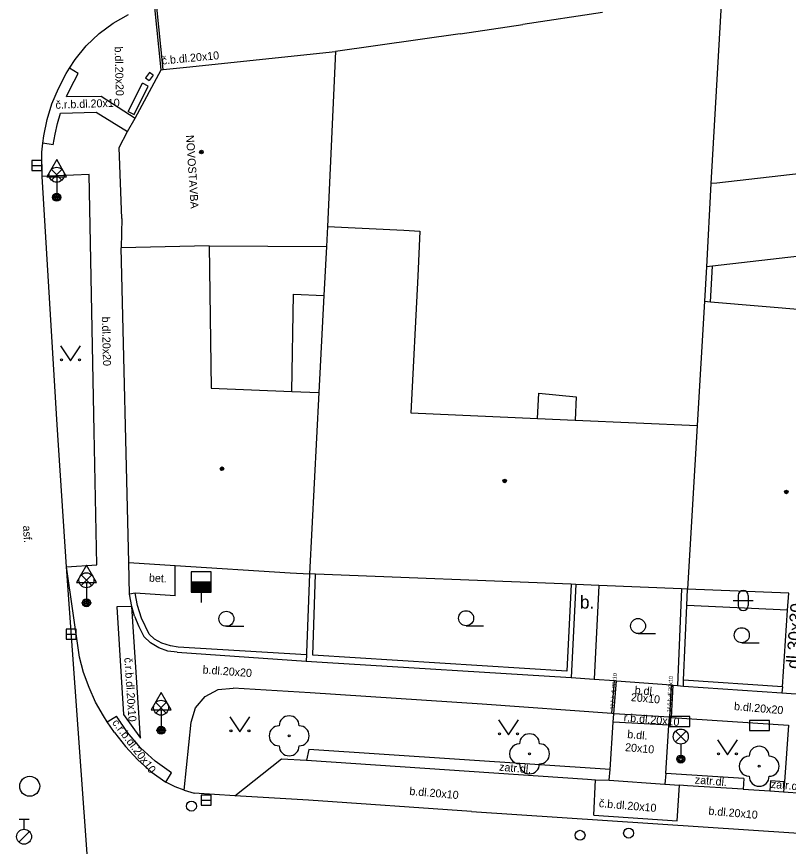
# Model space of a CAD drawing. Extents: x -596229 to -595156, y -1161237 to -1159376.
# Drawn here: x -595622.8 to -595584.19, y -1160933.99 to -1160892.51 of the extents above; entities that cross this region are included whole.
import ezdxf

# ---------------------------------------------------------------- set-up
doc = ezdxf.new("R2010")
doc.units = 0
for name, color, linetype in [('DOP - kresba z DSPS bez souradnic', 7, 'Continuous'), ('DOP - rozhrani ploch obecne', 7, 'Continuous'), ('Level 22', 7, 'Continuous'), ('Level 24', 7, 'Continuous'), ('Level 27', 7, 'Continuous'), ('Level 28', 7, 'Continuous'), ('Level 33', 7, 'Continuous'), ('Level 34', 7, 'Continuous'), ('Level 36', 7, 'Continuous'), ('Level 39', 7, 'Continuous'), ('silnoproud - povrch.  znaky a  RIS  skut. velikost', 7, 'Continuous'), ('Specificka linie pasportu komunikaci', 7, 'Continuous'), ('TM - budovy zdene_ betonove - VP', 7, 'Continuous'), ('TM - chodniky - VP', 7, 'Continuous'), ('TM - komunikace - VP', 7, 'Continuous'), ('TM - letecke snimky - pomocna linie', 7, 'Continuous'), ('TM - plot drateny_ kovovy - VP', 7, 'Continuous'), ('TM - podezdivka plotu - VP', 7, 'Continuous'), ('TM - popis objektu', 7, 'Continuous'), ('TM - popis povrchu', 7, 'Continuous'), ('TM - rozhrani mezi zpev. plochami mezi sebou - VP', 7, 'Continuous'), ('TM - rozhrani ploch obecne - VP', 7, 'Continuous'), ('TM - vjezd na pozemek', 7, 'Continuous'), ('TM - vstup do budovy - zdene_ betonove', 7, 'Continuous')]:
    doc.layers.add(name, color=color, linetype=linetype)

msp = doc.modelspace()

# ---------------------------------------------------------------- linework, layer by layer
at = {"layer": 'DOP - kresba z DSPS bez souradnic'}
msp.add_lwpolyline([(-595588.09, -1160906.76), (-595587.99, -1160904.99)], dxfattribs=at)
at = {"layer": 'DOP - rozhrani ploch obecne'}
msp.add_lwpolyline([(-595588.29, -1160905.02), (-595588.39, -1160906.73)], dxfattribs=at)
at = {"layer": 'Level 22'}
for centre in [(-595609.16, -1160928.46), (-595597.14, -1160929.36), (-595585.65, -1160929.98)]:
    msp.add_circle(centre, 0.05, dxfattribs=at)
for centre, start, end in [((-595609.16, -1160927.96), 0, 180), ((-595609.66, -1160928.46), 90, 270), ((-595608.66, -1160928.46), 270, 90), ((-595597.14, -1160928.86), 359.9755, 179.9755), ((-595609.16, -1160928.96), 180, 0), ((-595597.64, -1160929.36), 89.9755, 269.9755), ((-595596.64, -1160929.36), 269.9755, 89.9755), ((-595585.65, -1160929.48), 359.9755, 179.9755), ((-595586.15, -1160929.98), 89.9755, 269.9755), ((-595585.15, -1160929.98), 269.9755, 89.9755), ((-595597.14, -1160929.86), 179.9755, 359.9755), ((-595585.65, -1160930.48), 179.9755, 359.9755)]:
    msp.add_arc(centre, 0.5, start, end, dxfattribs=at)
at = {"layer": 'Level 24'}
for points in [[(-595590.127, -1160927.998), (-595589.127, -1160927.998), (-595589.127, -1160927.498), (-595590.127, -1160927.498)], [(-595586.137, -1160928.198), (-595585.137, -1160928.198), (-595585.137, -1160927.698), (-595586.137, -1160927.698)]]:
    msp.add_lwpolyline(points, close=True, dxfattribs=at)
at = {"layer": 'Level 27'}
for p, q in [((-595622.03, -1160899.95), (-595621.53, -1160899.95)), ((-595620.31, -1160923.38), (-595619.81, -1160923.38)), ((-595613.56, -1160931.67), (-595613.06, -1160931.67))]:
    msp.add_line(p, q, dxfattribs=at)
for points in [[(-595622.03, -1160900.2), (-595621.53, -1160900.2), (-595621.53, -1160899.7), (-595622.03, -1160899.7)], [(-595620.31, -1160923.63), (-595619.81, -1160923.63), (-595619.81, -1160923.13), (-595620.31, -1160923.13)], [(-595613.56, -1160931.92), (-595613.06, -1160931.92), (-595613.06, -1160931.42), (-595613.56, -1160931.42)]]:
    msp.add_lwpolyline(points, close=True, dxfattribs=at)
msp.add_circle((-595622.14, -1160930.98), 0.5, dxfattribs=at)
at = {"layer": 'Level 28'}
for p, q in [((-595614.07, -1160920.77), (-595613.07, -1160920.77)), ((-595614.07, -1160920.82), (-595613.07, -1160920.82)), ((-595614.07, -1160920.87), (-595613.07, -1160920.87)), ((-595614.07, -1160920.92), (-595613.07, -1160920.92)), ((-595614.07, -1160920.97), (-595613.07, -1160920.97)), ((-595614.07, -1160921.02), (-595613.07, -1160921.02)), ((-595614.07, -1160921.07), (-595613.07, -1160921.07)), ((-595614.07, -1160921.12), (-595613.07, -1160921.12)), ((-595614.07, -1160921.17), (-595613.07, -1160921.17)), ((-595614.07, -1160921.22), (-595613.07, -1160921.22)), ((-595613.57, -1160921.27), (-595613.57, -1160921.8)), ((-595622.67, -1160932.625), (-595622.17, -1160932.625)), ((-595622.42, -1160933.125), (-595622.42, -1160932.625)), ((-595622.678, -1160933.772), (-595622.148, -1160933.242))]:
    msp.add_line(p, q, dxfattribs=at)
msp.add_lwpolyline([(-595614.07, -1160921.27), (-595613.07, -1160921.27), (-595613.07, -1160920.27), (-595614.07, -1160920.27)], close=True, dxfattribs=at)
for centre, radius in [((-595614.05, -1160931.97), 0.25), ((-595622.42, -1160933.5), 0.375), ((-595592.18, -1160933.32), 0.25), ((-595594.61, -1160933.43), 0.25)]:
    msp.add_circle(centre, radius, dxfattribs=at)
at = {"layer": 'Level 33'}
for p, q in [((-595621.055, -1160900.68), (-595620.525, -1160900.15)), ((-595621.055, -1160900.15), (-595620.525, -1160900.68)), ((-595620.79, -1160900.79), (-595620.79, -1160901.54)), ((-595619.565, -1160920.95), (-595619.035, -1160920.42)), ((-595619.565, -1160920.42), (-595619.035, -1160920.95)), ((-595619.3, -1160921.06), (-595619.3, -1160921.81)), ((-595615.835, -1160927.32), (-595615.305, -1160926.79)), ((-595615.835, -1160926.79), (-595615.305, -1160927.32)), ((-595615.57, -1160927.43), (-595615.57, -1160928.18)), ((-595589.835, -1160928.76), (-595589.305, -1160928.23)), ((-595589.835, -1160928.23), (-595589.305, -1160928.76)), ((-595589.57, -1160928.87), (-595589.57, -1160929.62))]:
    msp.add_line(p, q, dxfattribs=at)
for centre, radius in [((-595620.79, -1160900.415), 0.375), ((-595620.79, -1160901.54), 0.2), ((-595620.79, -1160901.54), 0.145), ((-595620.79, -1160901.54), 0.0876), ((-595619.3, -1160920.685), 0.375), ((-595619.3, -1160921.81), 0.2), ((-595619.3, -1160921.81), 0.145), ((-595619.3, -1160921.81), 0.0876), ((-595615.57, -1160927.055), 0.375), ((-595615.57, -1160928.18), 0.2), ((-595615.57, -1160928.18), 0.145), ((-595615.57, -1160928.18), 0.0876), ((-595589.57, -1160928.495), 0.375), ((-595589.57, -1160929.62), 0.2), ((-595589.57, -1160929.62), 0.145), ((-595589.57, -1160929.62), 0.0876)]:
    msp.add_circle(centre, radius, dxfattribs=at)
at = {"layer": 'Level 34'}
for p, q in [((-595620.79, -1160900.522), (-595620.79, -1160901.54)), ((-595621.04, -1160901.54), (-595620.54, -1160901.54)), ((-595619.3, -1160920.792), (-595619.3, -1160921.81)), ((-595619.55, -1160921.81), (-595619.05, -1160921.81)), ((-595615.57, -1160927.162), (-595615.57, -1160928.18)), ((-595615.82, -1160928.18), (-595615.32, -1160928.18))]:
    msp.add_line(p, q, dxfattribs=at)
for points in [[(-595621.29, -1160900.522), (-595620.29, -1160900.522), (-595620.79, -1160899.656)], [(-595619.8, -1160920.792), (-595618.8, -1160920.792), (-595619.3, -1160919.926)], [(-595616.07, -1160927.162), (-595615.07, -1160927.162), (-595615.57, -1160926.296)]]:
    msp.add_lwpolyline(points, close=True, dxfattribs=at)
at = {"layer": 'Level 36'}
for p, q in [((-595586.696, -1160921.446), (-595586.696, -1160921.946)), ((-595586.196, -1160921.446), (-595586.196, -1160921.946)), ((-595586.946, -1160921.696), (-595585.946, -1160921.696)), ((-595612.3, -1160922.985), (-595611.425, -1160922.985)), ((-595600.31, -1160922.955), (-595599.435, -1160922.955)), ((-595591.71, -1160923.345), (-595590.835, -1160923.345)), ((-595586.52, -1160923.805), (-595585.645, -1160923.805))]:
    msp.add_line(p, q, dxfattribs=at)
for points in [[(-595620.6, -1160908.96), (-595620.1, -1160909.71), (-595619.6, -1160908.96)], [(-595612.12, -1160927.51), (-595611.62, -1160928.26), (-595611.12, -1160927.51)], [(-595598.69, -1160927.66), (-595598.19, -1160928.41), (-595597.69, -1160927.66)], [(-595587.74, -1160928.66), (-595587.24, -1160929.41), (-595586.74, -1160928.66)]]:
    msp.add_lwpolyline(points, dxfattribs=at)
for centre, radius in [((-595620.55, -1160909.66), 0.05), ((-595619.651, -1160909.66), 0.05), ((-595612.3, -1160922.61), 0.375), ((-595600.31, -1160922.58), 0.375), ((-595591.71, -1160922.97), 0.375), ((-595586.52, -1160923.43), 0.375), ((-595612.07, -1160928.21), 0.05), ((-595611.171, -1160928.21), 0.05), ((-595598.64, -1160928.36), 0.05), ((-595597.741, -1160928.36), 0.05), ((-595587.69, -1160929.36), 0.05), ((-595586.791, -1160929.36), 0.05)]:
    msp.add_circle(centre, radius, dxfattribs=at)
for centre, start, end in [((-595586.446, -1160921.446), 0, 180), ((-595586.446, -1160921.946), 180, 0)]:
    msp.add_arc(centre, 0.25, start, end, dxfattribs=at)
at = {"layer": 'Level 39'}
for centre, radius in [((-595613.55, -1160899.28), 0.09), ((-595613.55, -1160899.28), 0.0398), ((-595612.52, -1160915.11), 0.09), ((-595612.52, -1160915.11), 0.0398), ((-595598.38, -1160915.72), 0.09), ((-595598.38, -1160915.72), 0.0398), ((-595584.29, -1160916.27), 0.09), ((-595584.29, -1160916.27), 0.0398)]:
    msp.add_circle(centre, radius, dxfattribs=at)
at = {"layer": 'silnoproud - povrch.  znaky a  RIS  skut. velikost'}
for points in [[(-595616.15, -1160895.31), (-595616.34, -1160895.57)], [(-595615.97, -1160895.43), (-595616.15, -1160895.31)], [(-595616.34, -1160895.57), (-595616.16, -1160895.71)], [(-595615.97, -1160895.43), (-595616.16, -1160895.71)], [(-595617.21, -1160897.26), (-595616.5, -1160895.83)], [(-595616.91, -1160897.41), (-595616.21, -1160895.98)], [(-595616.21, -1160895.98), (-595616.5, -1160895.83)], [(-595617.21, -1160897.26), (-595616.91, -1160897.41)]]:
    msp.add_lwpolyline(points, dxfattribs=at)
at = {"layer": 'Specificka linie pasportu komunikaci'}
msp.add_lwpolyline([(-595618.68, -1160942.45), (-595620.29, -1160920.02)], dxfattribs=at)
at = {"layer": 'TM - budovy zdene_ betonove - VP'}
for points in [[(-595587.53, -1160891.59), (-595588.06, -1160900.86)], [(-595610.18, -1160894.61), (-595606.84, -1160894.26)], [(-595616.87, -1160897.58), (-595615.57, -1160895.17)], [(-595615.57, -1160895.17), (-595615.47, -1160895.16)], [(-595615.47, -1160895.16), (-595614.13, -1160895.02)], [(-595617.24, -1160898.26), (-595616.87, -1160897.58)], [(-595617.53, -1160902.6), (-595617.67, -1160899.06), (-595617.24, -1160898.26)], [(-595582.97, -1160900.28), (-595587.76, -1160900.83)], [(-595588.06, -1160900.86), (-595588.29, -1160905.02)], [(-595587.76, -1160900.83), (-595588.06, -1160900.86)], [(-595607.25, -1160903), (-595607.3, -1160904)], [(-595607.25, -1160903), (-595603.42, -1160903.19)], [(-595603.42, -1160903.19), (-595602.62, -1160903.23)], [(-595602.62, -1160903.23), (-595602.73, -1160905.49)], [(-595613.17, -1160903.96), (-595617.56, -1160904.07)], [(-595617.18, -1160919.8), (-595617.56, -1160904.07)], [(-595613.17, -1160903.96), (-595613.07, -1160911.09)], [(-595607.3, -1160904), (-595607.43, -1160906.45)], [(-595602.73, -1160905.49), (-595603.08, -1160912.31)], [(-595607.43, -1160906.45), (-595607.68, -1160911.3)], [(-595588.39, -1160906.73), (-595588.75, -1160912.95)], [(-595588.39, -1160906.73), (-595588.09, -1160906.76)], [(-595588.09, -1160906.76), (-595583.11, -1160907.18)], [(-595613.07, -1160911.09), (-595609.03, -1160911.25)], [(-595609.03, -1160911.25), (-595607.68, -1160911.3)], [(-595607.68, -1160911.3), (-595608.14, -1160920.37)], [(-595603.08, -1160912.31), (-595596.74, -1160912.59)], [(-595596.74, -1160912.59), (-595594.85, -1160912.68)], [(-595594.85, -1160912.68), (-595588.75, -1160912.95)], [(-595588.75, -1160912.95), (-595589.23, -1160921.12)], [(-595617.18, -1160919.8), (-595614.87, -1160919.95)], [(-595614.87, -1160919.95), (-595609.11, -1160920.32), (-595608.14, -1160920.37)], [(-595607.84, -1160920.38), (-595608.14, -1160920.37)], [(-595595.06, -1160920.88), (-595607.84, -1160920.38)], [(-595594.82, -1160920.89), (-595595.06, -1160920.88)], [(-595593.67, -1160920.94), (-595594.82, -1160920.89)], [(-595589.53, -1160921.11), (-595593.67, -1160920.94)], [(-595589.23, -1160921.12), (-595589.53, -1160921.11)], [(-595584.17, -1160921.32), (-595589.23, -1160921.12)]]:
    msp.add_lwpolyline(points, dxfattribs=at)
at = {"layer": 'TM - chodniky - VP'}
for points in [[(-595619.16, -1160900.41), (-595621.52, -1160900.51)], [(-595618.91, -1160913.25), (-595619.16, -1160900.41)], [(-595618.78, -1160919.92), (-595618.91, -1160913.25)], [(-595620.29, -1160920.02), (-595618.78, -1160919.92)], [(-595584.23, -1160922.17), (-595584.17, -1160921.32)], [(-595584.49, -1160926.01), (-595584.23, -1160922.17)], [(-595614.07, -1160927.78), (-595613.84, -1160927.06), (-595613.37, -1160926.49), (-595612.71, -1160926.14), (-595611.96, -1160926.07)], [(-595608.11, -1160926.31), (-595611.96, -1160926.07)], [(-595599.5, -1160926.88), (-595608.11, -1160926.31)], [(-595593.02, -1160927.35), (-595599.5, -1160926.88)], [(-595592.92, -1160927.36), (-595593.02, -1160927.35)], [(-595592.95, -1160927.77), (-595592.92, -1160927.36)], [(-595590.17, -1160927.93), (-595590.13, -1160927.53)], [(-595590.13, -1160927.53), (-595590.03, -1160927.54)], [(-595590.03, -1160927.54), (-595584.19, -1160927.93)], [(-595614.42, -1160931.18), (-595614.07, -1160927.78)], [(-595593.1, -1160930.14), (-595592.95, -1160927.77)], [(-595590.32, -1160930.34), (-595590.17, -1160927.93)], [(-595584.19, -1160927.93), (-595584.39, -1160930.75)], [(-595593.16, -1160930.68), (-595593.1, -1160930.14)], [(-595590.32, -1160930.34), (-595590.37, -1160930.87)], [(-595584.39, -1160930.75), (-595584.43, -1160931.26)]]:
    msp.add_lwpolyline(points, dxfattribs=at)
at = {"layer": 'TM - komunikace - VP'}
for points in [[(-595619.86, -1160894.65), (-595619.31, -1160893.97), (-595618.67, -1160893.36), (-595617.97, -1160892.84), (-595617.2, -1160892.4)], [(-595620.14, -1160895.09), (-595619.86, -1160894.65)], [(-595620.7, -1160896.1), (-595620.31, -1160895.35)], [(-595620.31, -1160895.35), (-595620.14, -1160895.09)], [(-595621.03, -1160896.87), (-595620.7, -1160896.1)], [(-595621.48, -1160898.83), (-595621.44, -1160898.47), (-595621.27, -1160897.66), (-595621.03, -1160896.87)], [(-595621.54, -1160899.29), (-595621.48, -1160898.83)], [(-595621.52, -1160900.51), (-595621.54, -1160899.29)], [(-595620.29, -1160920.02), (-595620.77, -1160912.92), (-595621.52, -1160900.51)], [(-595619.64, -1160924.53), (-595620.29, -1160920.02)], [(-595618.84, -1160926.77), (-595619.17, -1160926.05), (-595619.44, -1160925.3), (-595619.64, -1160924.53)], [(-595618.45, -1160927.46), (-595618.84, -1160926.77)], [(-595618.26, -1160927.76), (-595618.45, -1160927.46)], [(-595617.89, -1160928.29), (-595618.08, -1160928.02), (-595618.26, -1160927.76)], [(-595617.89, -1160928.29), (-595617.35, -1160929), (-595616.73, -1160929.66), (-595616.06, -1160930.25), (-595615.33, -1160930.78)], [(-595611.87, -1160931.45), (-595609.55, -1160929.61), (-595608.3, -1160929.68)], [(-595608.3, -1160929.68), (-595594.24, -1160930.62), (-595593.83, -1160930.65)], [(-595593.83, -1160930.65), (-595593.16, -1160930.68)], [(-595614.42, -1160931.18), (-595614.87, -1160931), (-595615.33, -1160930.78)], [(-595593.16, -1160930.68), (-595590.37, -1160930.87)], [(-595590.37, -1160930.87), (-595589.63, -1160930.92)], [(-595586.45, -1160931.13), (-595589.24, -1160930.95), (-595589.63, -1160930.92)], [(-595614.42, -1160931.18), (-595613.91, -1160931.33)], [(-595611.87, -1160931.45), (-595613.91, -1160931.33)], [(-595586.45, -1160931.13), (-595585.12, -1160931.21)], [(-595585.12, -1160931.21), (-595584.43, -1160931.26)], [(-595584.43, -1160931.26), (-595583.48, -1160931.33)]]:
    msp.add_lwpolyline(points, dxfattribs=at)
at = {"layer": 'TM - letecke snimky - pomocna linie'}
for points in [[(-595606.84, -1160894.26), (-595607.25, -1160903)], [(-595613.17, -1160903.96), (-595607.3, -1160904)], [(-595583.2, -1160904.44), (-595587.99, -1160904.99)], [(-595587.99, -1160904.99), (-595588.29, -1160905.02)]]:
    msp.add_lwpolyline(points, dxfattribs=at)
at = {"layer": 'TM - plot drateny_ kovovy - VP'}
for points in [[(-595600.6, -1160893.37), (-595597.47, -1160892.9)], [(-595607.98, -1160924.43), (-595607.84, -1160920.38)], [(-595595.06, -1160920.88), (-595595.27, -1160925.23), (-595607.98, -1160924.43)], [(-595589.53, -1160921.11), (-595589.73, -1160925.94)], [(-595608.29, -1160924.41), (-595614.72, -1160924.02), (-595615.1, -1160923.96), (-595615.53, -1160923.83), (-595615.9, -1160923.62), (-595616.17, -1160923.38), (-595616.54, -1160922.58), (-595616.74, -1160921.95), (-595616.86, -1160921.32)], [(-595584.49, -1160926.01), (-595589.43, -1160925.67)]]:
    msp.add_lwpolyline(points, dxfattribs=at)
at = {"layer": 'TM - podezdivka plotu - VP'}
for points in [[(-595614.87, -1160921.46), (-595614.87, -1160919.95)], [(-595608.14, -1160920.37), (-595608.29, -1160924.31)], [(-595594.82, -1160920.89), (-595595.05, -1160925.55)], [(-595589.27, -1160921.94), (-595589.23, -1160921.12)], [(-595616.86, -1160921.32), (-595617.15, -1160921.38)], [(-595617.03, -1160921.99), (-595617.15, -1160921.38)], [(-595614.87, -1160921.46), (-595616.86, -1160921.32)], [(-595589.43, -1160925.67), (-595589.27, -1160921.94)], [(-595616.89, -1160922.47), (-595617.03, -1160921.99)], [(-595616.89, -1160922.47), (-595616.68, -1160922.99)], [(-595616.68, -1160922.99), (-595616.43, -1160923.49)], [(-595614.76, -1160924.28), (-595615.23, -1160924.22), (-595615.68, -1160924.06), (-595616.09, -1160923.81), (-595616.43, -1160923.49)], [(-595614.76, -1160924.28), (-595608.31, -1160924.72)], [(-595608.29, -1160924.41), (-595608.31, -1160924.72)], [(-595608.29, -1160924.31), (-595608.29, -1160924.41)], [(-595608.31, -1160924.72), (-595607.51, -1160924.77)], [(-595607.51, -1160924.77), (-595595.05, -1160925.55)], [(-595589.44, -1160925.97), (-595589.43, -1160925.67)], [(-595589.73, -1160925.94), (-595589.44, -1160925.97)], [(-595589.44, -1160925.97), (-595584.51, -1160926.31)], [(-595584.49, -1160926.01), (-595584.51, -1160926.31)]]:
    msp.add_lwpolyline(points, dxfattribs=at)
at = {"layer": 'TM - rozhrani mezi zpev. plochami mezi sebou - VP'}
for points in [[(-595615.57, -1160895.17), (-595615.9, -1160891.89)], [(-595615.47, -1160895.16), (-595615.8, -1160891.87)], [(-595619.71, -1160895.36), (-595620.14, -1160895.09)], [(-595619.92, -1160895.73), (-595619.71, -1160895.36)], [(-595620.3, -1160896.51), (-595620.12, -1160896.12), (-595619.92, -1160895.73)], [(-595620.3, -1160896.51), (-595618.57, -1160896.49), (-595616.87, -1160897.58)], [(-595620.87, -1160898.38), (-595620.74, -1160897.85), (-595620.59, -1160897.33)], [(-595620.59, -1160897.33), (-595618.82, -1160897.28), (-595617.24, -1160898.26)], [(-595620.97, -1160898.92), (-595620.87, -1160898.38)], [(-595620.97, -1160898.92), (-595621.48, -1160898.83)], [(-595617.03, -1160921.99), (-595617.78, -1160922.01)], [(-595617.78, -1160922.01), (-595617.45, -1160927.39)], [(-595616.59, -1160928.57), (-595617.03, -1160921.99)], [(-595593.02, -1160927.35), (-595592.88, -1160925.7)], [(-595592.92, -1160927.36), (-595592.78, -1160925.71)], [(-595590.05, -1160925.91), (-595590.13, -1160927.53)], [(-595590.03, -1160927.54), (-595589.95, -1160925.92)], [(-595618.26, -1160927.76), (-595617.8, -1160927.47)], [(-595615.04, -1160930.31), (-595615.86, -1160929.73), (-595616.59, -1160929.06), (-595617.25, -1160928.3), (-595617.8, -1160927.47)], [(-595617.45, -1160927.39), (-595616.59, -1160928.57)], [(-595590.13, -1160927.53), (-595592.92, -1160927.36)], [(-595590.17, -1160927.93), (-595592.95, -1160927.77)], [(-595615.33, -1160930.78), (-595615.04, -1160930.31)], [(-595593.92, -1160932.42), (-595593.83, -1160930.65)], [(-595589.75, -1160932.7), (-595589.63, -1160930.92)], [(-595600.04, -1160932.24), (-595608.19, -1160931.67)], [(-595600.04, -1160932.24), (-595581.65, -1160933.45)], [(-595593.92, -1160932.42), (-595589.75, -1160932.7)]]:
    msp.add_lwpolyline(points, dxfattribs=at)
at = {"layer": 'TM - rozhrani ploch obecne - VP'}
for points in [[(-595609.03, -1160911.25), (-595608.94, -1160906.39)], [(-595608.94, -1160906.39), (-595607.43, -1160906.45)], [(-595596.74, -1160912.59), (-595596.68, -1160911.33), (-595594.8, -1160911.52), (-595594.85, -1160912.68)], [(-595593.67, -1160920.94), (-595593.9, -1160925.63)], [(-595584.23, -1160922.17), (-595589.27, -1160921.94)], [(-595595.05, -1160925.55), (-595593.9, -1160925.63)], [(-595593.9, -1160925.63), (-595592.88, -1160925.7)], [(-595592.88, -1160925.7), (-595592.78, -1160925.71)], [(-595592.78, -1160925.71), (-595590.05, -1160925.91)], [(-595590.05, -1160925.91), (-595589.95, -1160925.92)], [(-595589.95, -1160925.92), (-595589.73, -1160925.94)], [(-595608.18, -1160929.15), (-595608.3, -1160929.68)], [(-595593.1, -1160930.14), (-595608.18, -1160929.15)], [(-595586.42, -1160930.59), (-595590.32, -1160930.34)], [(-595586.42, -1160930.59), (-595586.45, -1160931.13)], [(-595585.09, -1160930.71), (-595585.12, -1160931.21)], [(-595584.39, -1160930.75), (-595585.09, -1160930.71)], [(-595608.19, -1160931.67), (-595611.87, -1160931.45)]]:
    msp.add_lwpolyline(points, dxfattribs=at)
at = {"layer": 'TM - vjezd na pozemek'}
for points in [[(-595593.49, -1160892.3), (-595597.47, -1160892.9)], [(-595600.6, -1160893.37), (-595606.84, -1160894.26)], [(-595617.15, -1160921.38), (-595617.18, -1160919.8)], [(-595584.51, -1160926.31), (-595583.33, -1160926.39)]]:
    msp.add_lwpolyline(points, dxfattribs=at)
at = {"layer": 'TM - vstup do budovy - zdene_ betonove'}
for points in [[(-595614.13, -1160895.02), (-595610.18, -1160894.61)], [(-595617.53, -1160902.6), (-595617.56, -1160904.07)]]:
    msp.add_lwpolyline(points, dxfattribs=at)

# ---------------------------------------------------------------- texts
at = {"layer": 'TM - popis objektu'}
msp.add_text('NOVOSTAVBA', height=0.4, rotation=273.6421, dxfattribs=at).set_placement((-595614.32, -1160898.44))
at = {"layer": 'TM - popis povrchu'}
for s, height, rotation, p in [('b.dl.20x20', 0.4, 271.4242, (-595617.89, -1160894.01)), ('č.b.dl.20x10', 0.39998, 5.4508, (-595615.52, -1160894.91)), ('č.r.b.dl.20x10', 0.39998, 2, (-595620.84, -1160897.12)), ('b.dl.20x20', 0.4, 271.4242, (-595618.53, -1160907.51)), ('asf.', 0.4, 273.9256, (-595622.48, -1160917.96)), ('bet.', 0.4, 357, (-595616.18, -1160920.75)), ('dl.30x30', 0.65, 86, (-595583.66, -1160925.13)), ('č.r.b.dl.20x10', 0.39998, 273.9204, (-595617.41, -1160924.56)), ('b.dl.20x20', 0.4, 355.7637, (-595613.5, -1160925.34)), ('1ř.č.b.dl.20x10', 0.2, 85.1303, (-595592.91, -1160927.14)), ('1ř.č.b.dl.20x10', 0.2, 87, (-595590.06, -1160927.28)), ('b.dl.', 0.4, 355.1303, (-595591.89, -1160926.36)), ('20x10', 0.4, 355.1303, (-595592.08, -1160926.72)), ('b.dl.20x20', 0.4, 355.1303, (-595586.92, -1160927.17)), ('r.b.dl.20x10', 0.4, 355.1303, (-595592.44, -1160927.73)), ('č.r.b.dl.20x10', 0.39998, 307, (-595618.04, -1160927.81)), ('b.dl.', 0.4, 355.1303, (-595592.26, -1160928.57)), ('20x10', 0.4, 355.1303, (-595592.37, -1160929.22)), ('zatr.dl.', 0.4, 355.1303, (-595598.67, -1160930.2)), ('zatr.dl.', 0.4, 355.1303, (-595588.88, -1160930.84)), ('b.dl.20x10', 0.4, 355.1303, (-595603.16, -1160931.41)), ('zatr.dl.', 0.4, 355.1303, (-595585.08, -1160931.06)), ('č.b.dl.20x10', 0.4, 355.1303, (-595593.68, -1160932.02)), ('b.dl.20x10', 0.4, 355.1303, (-595588.2, -1160932.4))]:
    msp.add_text(s, height=height, rotation=rotation, dxfattribs=at).set_placement(p)
msp.add_text('b.', height=0.65, dxfattribs=at).set_placement((-595594.62, -1160922.1))

doc.saveas('drawing.dxf')
